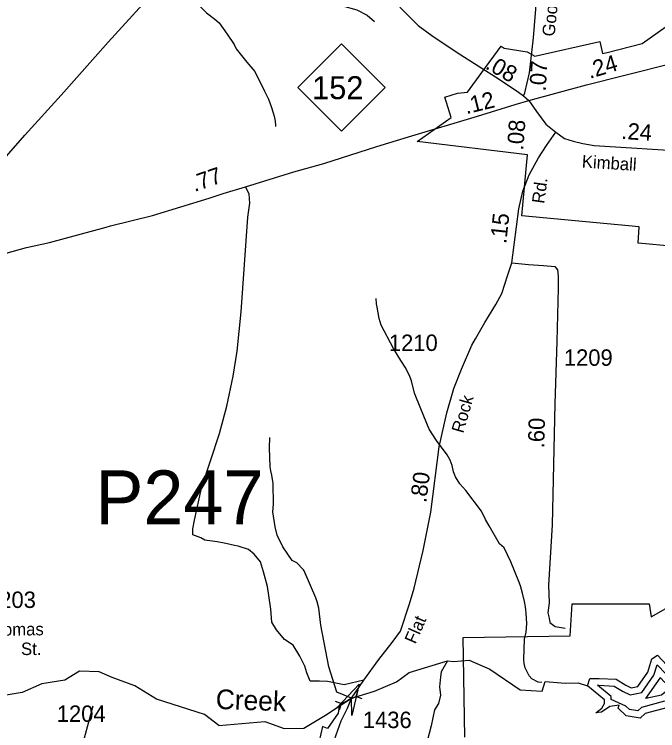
# Model space of a CAD drawing. Extents: x 1473865 to 1648260, y 639067 to 773536.
# Drawn here: x 1515215 to 1520113, y 663549 to 669004 of the extents above; entities that cross this region are included whole.
import ezdxf

# ---------------------------------------------------------------- set-up
doc = ezdxf.new("R2010")
doc.units = 0
for name, color, linetype in [('Exist Boundary Political City Limit New', 7, 'Continuous'), ('Exist Hydrographic Buffer Line', 7, 'Continuous'), ('Exist Hydrographic Creek Single Shore', 7, 'Continuous'), ('Exist Hydrographic Creek Single Shore Label', 7, 'Continuous'), ('Exist Hydrographic Lake Shore', 7, 'Continuous'), ('Exist Hydrographic Misc Water Feature', 7, 'Continuous'), ('Exist Road Non-System Type 51', 7, 'Continuous'), ('Exist Road Primary NC Attributed', 7, 'Continuous'), ('Exist Road Primary NC Service Mileage Hundredths English Label', 7, 'Continuous'), ('Exist Road Primary NC Shield CELL', 7, 'Continuous'), ('Exist Road Primary NC Shield Number Label', 7, 'Continuous'), ('Exist Road Secondary Mileage Hundredths English Label', 7, 'Continuous'), ('Exist Road Secondary Structure Pipe Attributed CELL', 7, 'Continuous'), ('Exist Road Secondary Structure Pipe CELL', 7, 'Continuous'), ('Exist Road Secondary Structure Pipe Number Label', 7, 'Continuous'), ('Exist Road Secondary Type 51 Attributed', 7, 'Continuous'), ('Exist Road Secondary Type 51 Label', 7, 'Continuous'), ('Exist Road Secondary Type 51 Number Label', 7, 'Continuous'), ('Exist Utilities Electrical Transmission Line', 7, 'Continuous'), ('Map Preparation Boundary City Limit Buffer Line', 7, 'Continuous')]:
    doc.layers.add(name, color=color, linetype=linetype)

msp = doc.modelspace()

# ---------------------------------------------------------------- linework, layer by layer
at = {"layer": 'Exist Boundary Political City Limit New'}
for points in [[(1520241.9, 667236.1), (1519964.6, 667262.1), (1519970.9, 667386.6), (1519077.5, 667471), (1519120.6, 667934.2), (1518282.8, 668034.6), (1518541.6, 668218.6), (1518492, 668373.6), (1518587.8, 668403), (1518665.4, 668411.4), (1518774.2, 668561.6), (1518920.2, 668761.9), (1518945.2, 668746.4), (1519119.2, 668718.8), (1519176.4, 668685.8), (1519673.4, 668796.2), (1519692.2, 668704.9), (1519729.4, 668714.6), (1519994.8, 668782.1), (1520341.2, 669028.1)], [(1518645.6, 663498.3), (1518631.4, 664257.7), (1519447.5, 664272), (1519461.9, 664515.6), (1520048.9, 664515.6), (1520063.2, 664415.3), (1520664.6, 664759.2), (1520664.6, 664888.1), (1521051.2, 664988.4), (1521094.2, 664888.1), (1521300.6, 664919.1), (1521744.5, 665019.4), (1521838.9, 665217.7), (1522469.2, 665235.1), (1522302.2, 665541.4), (1522014.8, 665550.6), (1521764.4, 666367.4), (1521817.1, 666515.9)]]:
    msp.add_lwpolyline(points, dxfattribs=at)
at = {"layer": 'Exist Hydrographic Buffer Line'}
for points in [[(1520165.1, 663773.7), (1519990.5, 663725.8), (1519962.5, 663700.3), (1519897.9, 663710.7), (1519871.5, 663735.7), (1519759.6, 663787.4), (1519759.6, 663808.8), (1519654, 663895.1), (1519665.5, 663895.1), (1519780.3, 663889), (1519845.5, 663850.4), (1519903.8, 663821.3), (1519992.9, 663839.1), (1520084.2, 663971.9), (1520108.1, 664051.6), (1520174.4, 663982.1)], [(1520351.8, 664029.4), (1520337.6, 664000.9), (1520257.8, 663913.7), (1520141.4, 663819.9), (1520023.2, 663793.3), (1520130.6, 663949.7), (1520131.6, 663953.3), (1520166.4, 663916.8), (1520303.4, 664004), (1520351.8, 664029.4)]]:
    msp.add_lwpolyline(points, dxfattribs=at)
at = {"layer": 'Exist Hydrographic Creek Single Shore'}
for points in [[(1516297.9, 663788.9), (1516133, 663890.7), (1515959, 663953.3), (1515859.9, 663997.9), (1515709.9, 664000.9), (1515599.9, 663934.2), (1515424.9, 663905), (1515273.9, 663839), (1515039.9, 663801.1), (1514905.9, 663813.7), (1514765.9, 663865.7), (1514248.9, 663889.3), (1513926.9, 664046.8), (1513711.9, 664182.4), (1513113.9, 664335.6), (1512873.9, 664438.9), (1512724.9, 664451.8)], [(1516770.9, 663589.5), (1517122.8, 663620), (1517269.9, 663564.3), (1517419.7, 663568.6), (1517584.7, 663667.7), (1517688.3, 663735.4), (1517782.8, 663795.3), (1517955.8, 663851.1), (1518125.4, 663920.6), (1518221.6, 663990.8), (1518511.9, 664081.9), (1518559.7, 664076.2), (1518678, 664085.5), (1518836, 664016.7), (1519065.9, 663861), (1519232.9, 663851.1), (1519256.4, 663923.3), (1519409.1, 663909.8), (1519507.4, 663913.1), (1519578.7, 663889.4)], [(1516770.9, 663589.5), (1516662.9, 663673.2), (1516297.9, 663788.9)]]:
    msp.add_lwpolyline(points, dxfattribs=at)
at = {"layer": 'Exist Hydrographic Lake Shore'}
msp.add_lwpolyline([(1520189.3, 663726.4), (1520016.3, 663678.9), (1519979, 663644.9), (1519873.8, 663661.9), (1519812.8, 663719.6), (1519819.5, 663743.4), (1519748.3, 663733.2), (1519683.8, 663689.1), (1519643.1, 663685.7), (1519687.2, 663719.6), (1519707.6, 663757), (1519707.6, 663784.1), (1519578.7, 663889.4), (1519595.6, 663947.1), (1519666.9, 663947.1), (1519795.8, 663940.3), (1519870.4, 663896.2), (1519911.1, 663875.8), (1519962, 663886), (1520036.6, 663994.6), (1520067.2, 664096.5), (1520111.3, 664123.6), (1520182.5, 664049)], dxfattribs=at)
at = {"layer": 'Exist Hydrographic Misc Water Feature'}
for points in [[(1516918.5, 670642.6), (1516979.4, 670572.2), (1516996.7, 670532.5), (1517004.4, 670509.3), (1517003.9, 670470.8), (1517015.1, 670418.6), (1517048.3, 670353.1), (1517092.7, 670231.5), (1517123.1, 670112.7), (1517147.2, 670001.1), (1517174, 669920.9), (1517227.8, 669776.2), (1517355.7, 669513.5), (1517480, 669278.9), (1517552.5, 669184.6), (1517633.5, 669109.1), (1517681, 669080.2), (1517712.9, 669068.1), (1517822.5, 669038), (1517901.8, 668997), (1517957.1, 668949.9)], [(1515912.6, 670182.9), (1515919.2, 670106.8), (1515939.4, 670002.5), (1515963.8, 669930.4), (1516009.9, 669813.3), (1516047.1, 669772.6), (1516130.6, 669631.2), (1516227.7, 669473.4), (1516265, 669431.3), (1516271, 669428.7), (1516329.9, 669371.6), (1516451.5, 669243.4), (1516581.2, 669117), (1516677.4, 669015.5), (1516742.5, 668968.1), (1516774, 668939.5), (1516836.4, 668854.4), (1516887.9, 668774)], [(1516887.9, 668774), (1516903.4, 668741.8), (1516985.7, 668638.8), (1517046.6, 668568.9), (1517120.5, 668418.6), (1517149.4, 668358.1), (1517170.6, 668301.9), (1517185.9, 668254), (1517193.4, 668230), (1517200.8, 668189.7), (1517204.3, 668157.7), (1517202.2, 668149.4)], [(1519230.5, 663916), (1519202.4, 663918.2), (1519154.6, 663943), (1519135, 663965.5), (1519104.1, 664027.7), (1519096.5, 664059.8), (1519095, 664091.9), (1519097.6, 664246.1), (1519112.5, 664300), (1519117.4, 664363.9), (1519112.7, 664443.5), (1519109.1, 664468.3), (1519105.4, 664492.1), (1519098, 664532.5), (1519082.9, 664596.8), (1519067.9, 664652.9), (1519056.4, 664685.1), (1518994.8, 664834.1), (1518944.4, 664942.6), (1518908.7, 664971.2), (1518829, 665109), (1518801.7, 665157.2), (1518770.7, 665221.8), (1518653.2, 665379.3), (1518605.9, 665428.7), (1518574.7, 665481), (1518559.3, 665520.7), (1518548.1, 665569.3), (1518532.7, 665609.9), (1518511.3, 665649.7), (1518428.9, 665758.8), (1518372.4, 665844.5), (1518308.7, 666000.9), (1518260.6, 666118.4), (1518238.1, 666214.1), (1518226.6, 666246.3), (1518195.6, 666310.9), (1518156.5, 666367.5), (1518102, 666460.5), (1518006.6, 666638.1), (1517991.4, 666686.8), (1517976.8, 666774.9), (1517973.2, 666798.8), (1517969.9, 666839)], [(1517782.8, 663795.3), (1517670.1, 663843.1), (1517609.4, 664035.6), (1517548.6, 664352.8), (1517532.5, 664481.2), (1517521.4, 664529), (1517509.7, 664561.2), (1517420.9, 664766.6), (1517417.2, 664774.8), (1517365.9, 664827.6), (1517330.2, 664843.9), (1517257.9, 664949.6), (1517215.1, 665038.2), (1517200.2, 665102.5), (1517181.9, 665214.5), (1517186.8, 665274.3), (1517185.3, 665431.1), (1517174.2, 665494.5), (1517166.9, 665526.6), (1517163.4, 665558.7), (1517157.5, 665703.3), (1517160.8, 665782.8)], [(1518511.9, 664081.9), (1518463.4, 663996.3), (1518458.7, 663957.8), (1518451.5, 663884.1), (1518460.4, 663819.9), (1518443.5, 663756.3), (1518414.7, 663708.4), (1518388.7, 663585), (1518342, 663409.5)], [(1517688.3, 663735.4), (1517680.3, 663682.5), (1517599.5, 663566.3), (1517560.2, 663579.6), (1517534.6, 663468.5)]]:
    msp.add_lwpolyline(points, dxfattribs=at)
at = {"layer": 'Exist Road Non-System Type 51'}
msp.add_line((1515812.5, 663735.5), (1515745.3, 663491.6), dxfattribs=at)
msp.add_lwpolyline([(1517876.1, 663933.1), (1517724.7, 663897.8), (1517599.5, 663922.9), (1517539.2, 663925.1), (1517467.5, 663926.3), (1517442.4, 663990.1), (1517427.6, 664041.3), (1517388.9, 664117.5), (1517336.6, 664200.4), (1517272.7, 664242.9), (1517210.1, 664316), (1517174, 664375.5), (1517166.5, 664475.5), (1517152.6, 664577.8), (1517142.5, 664648.1), (1517112.8, 664758.8), (1517090.1, 664834.4), (1517040.7, 664893), (1516997.9, 664928), (1516919, 664954.4), (1516891.4, 664960.3), (1516825.8, 664974.3), (1516760.1, 664988.3), (1516666.3, 664998.7), (1516634.7, 665017.1), (1516573.1, 665041.5), (1516573.9, 665085.5), (1516587, 665151.3), (1516640.6, 665396), (1516776.7, 665811.9), (1516833.2, 666019.8), (1516881, 666249.3), (1516910.7, 666438.2), (1516940.6, 666739.5), (1516991.4, 667458.5), (1517007.4, 667566.5), (1517002.6, 667638.4), (1516973.7, 667691)], dxfattribs=at)
at = {"layer": 'Exist Road Primary NC Attributed'}
for points in [[(1519132.1, 668347), (1519571.6, 668466.2), (1519862.3, 668540.8), (1520226.4, 668633.1), (1520898.8, 668807.5), (1521184.5, 668878.3), (1521510.6, 668965.5), (1521797.6, 669037.6), (1522023.8, 669090.7), (1522538.3, 669213.3), (1523205.7, 669365), (1523542, 669438.3), (1523670.9, 669464.8), (1523828.9, 669490.1)], [(1514713, 667090.7), (1514743.1, 667096.3), (1514933.2, 667135.1), (1515151.9, 667185.5), (1515308.7, 667229.2), (1515483.1, 667266.3), (1515912.9, 667383.7), (1515947.2, 667392.5), (1516267.3, 667471.1), (1516698.3, 667603.2), (1516804.2, 667639.8), (1516973.7, 667691), (1517341.9, 667803.9), (1517571.1, 667869.5), (1517975.5, 667997.6), (1518216.9, 668071), (1518742, 668227.7), (1519027.7, 668317.1), (1519132.1, 668347)]]:
    msp.add_lwpolyline(points, dxfattribs=at)
at = {"layer": 'Exist Road Primary NC Shield CELL'}
msp.add_lwpolyline([(1517372.8, 668447.9), (1517705.8, 668780.9), (1518038.8, 668447.9), (1517705.8, 668114.9)], close=True, dxfattribs=at)
at = {"layer": 'Exist Road Secondary Structure Pipe Attributed CELL'}
msp.add_lwpolyline([(1517673, 663725.7), (1517841, 663902.4), (1517783.9, 663665.3), (1517782.8, 663795.3)], close=True, dxfattribs=at)
at = {"layer": 'Exist Road Secondary Structure Pipe CELL'}
for p, q in [((1517705.6, 663756.4), (1517814.7, 663808.7)), ((1517830.3, 663857), (1517814.7, 663808.7)), ((1517862.1, 663790.5), (1517814.7, 663808.7)), ((1517658.2, 663774.6), (1517705.6, 663756.4)), ((1517690.1, 663708.1), (1517705.6, 663756.4))]:
    msp.add_line(p, q, dxfattribs=at)
at = {"layer": 'Exist Road Secondary Type 51 Attributed'}
for points in [[(1519090.1, 668382.4), (1519101.7, 668407), (1519138, 668559.9), (1519166.6, 668826.1), (1519191.5, 669140.5), (1519234.8, 669494.8), (1519357.8, 670439.5), (1519387.7, 670662.4), (1519412.6, 670853.7), (1519424.3, 670936.9), (1519785.8, 670925), (1519818.5, 670923.7), (1520002.6, 670926.2), (1520252.8, 670937.3), (1520373, 670944.9), (1520521.4, 670956.8)], [(1518148.8, 669059.8), (1518228.3, 668979), (1518290.1, 668919.1), (1518394.6, 668843.2), (1518586.1, 668713.4), (1518905.3, 668510.7), (1519054.4, 668412.4), (1519090.1, 668382.4)], [(1519090.1, 668382.4), (1519132.1, 668347)], [(1519132.1, 668347), (1519190.1, 668264.7), (1519261.9, 668167.9), (1519337.3, 668107.9), (1519403.5, 668059.2), (1519468.4, 668037.5), (1519542, 668021), (1519629.5, 668005.4), (1521085.7, 667913), (1521493.2, 667889.2), (1521599, 667875.1)], [(1519002, 667111.2), (1519056.9, 667523.7), (1519086.8, 667658.5), (1519135, 667781.5), (1519204.8, 667911.3), (1519266.3, 668004.4), (1519337.3, 668107.9)], [(1517653, 663482), (1517701.9, 663624.4), (1517750.9, 663720.1), (1517782.8, 663795.3), (1517876.1, 663933.1), (1517990.6, 664089.9), (1518091.3, 664220.7), (1518154.9, 664307.4), (1518222.6, 664515.1), (1518258.8, 664634.4), (1518326.4, 664921.2), (1518385.9, 665211.9), (1518449.6, 665710.7), (1518508.4, 665969.4), (1518562, 666154.4), (1518618.8, 666303.2), (1518698.4, 666485.7), (1518726.3, 666534), (1518797.7, 666657.7), (1518880.3, 666794.1), (1518926, 666877.3), (1518972.7, 667020.2), (1519002, 667111.2)], [(1519002, 667111.2), (1519130, 667099.6), (1519243.1, 667091.3), (1519329.5, 667083.5), (1519349.4, 667059.6), (1519355.5, 667010.7), (1519355.6, 666918.6), (1519344.2, 666512.3), (1519330.8, 666039.1), (1519309.7, 665116.1), (1519282.3, 664656.2), (1519285.6, 664522), (1519276.3, 664446.2), (1519285.5, 664406.2), (1519292.8, 664372), (1519332.2, 664343.2), (1519409, 664329.8)]]:
    msp.add_lwpolyline(points, dxfattribs=at)
at = {"layer": 'Exist Utilities Electrical Transmission Line'}
msp.add_lwpolyline([(1514975.3, 667721.4), (1515295.1, 668084.1), (1515572.2, 668389.5), (1515928.7, 668793.5), (1516325.9, 669228.9), (1516666, 669613.3), (1516906.3, 669885.4)], dxfattribs=at)
at = {"layer": 'Map Preparation Boundary City Limit Buffer Line'}
for points in [[(1520241.9, 667236.1), (1519964.6, 667262.1), (1519970.9, 667386.6), (1519077.5, 667471), (1519120.6, 667934.2), (1518282.8, 668034.6), (1518541.6, 668218.6), (1518492, 668373.6), (1518587.8, 668403), (1518665.4, 668411.4), (1518774.2, 668561.6), (1518920.2, 668761.9), (1518945.2, 668746.4), (1519119.2, 668718.8), (1519176.4, 668685.8), (1519673.4, 668796.2), (1519692.2, 668704.9), (1519729.4, 668714.6), (1519994.8, 668782.1), (1520341.2, 669028.1)], [(1518645.6, 663498.3), (1518631.4, 664257.7), (1519447.5, 664272), (1519461.9, 664515.6), (1520048.9, 664515.6), (1520063.2, 664415.3), (1520664.6, 664759.2), (1520664.6, 664888.1), (1521051.2, 664988.4), (1521094.2, 664888.1), (1521300.6, 664919.1), (1521744.5, 665019.4), (1521838.9, 665217.7), (1522469.2, 665235.1), (1522302.2, 665541.4), (1522014.8, 665550.6), (1521764.4, 666367.4), (1521817.1, 666515.9)]]:
    msp.add_lwpolyline(points, dxfattribs=at)

# ---------------------------------------------------------------- texts
at = {"layer": 'Exist Hydrographic Creek Single Shore Label'}
msp.add_text('Creek', height=150, rotation=358.0273, dxfattribs=at).set_placement((1516746.4, 663714.9))
at = {"layer": 'Exist Road Primary NC Service Mileage Hundredths English Label'}
for s, rotation, p in [('.24', 16.9752, (1519596, 668512.5)), ('.12', 13.7619, (1518655.9, 668243.2)), ('.77', 19.0981, (1516586.5, 667650.9))]:
    msp.add_text(s, height=125, rotation=rotation, dxfattribs=at).set_placement(p)
at = {"layer": 'Exist Road Primary NC Shield Number Label'}
msp.add_text('152', height=175, dxfattribs=at).set_placement((1517481.9, 668358.2))
at = {"layer": 'Exist Road Secondary Mileage Hundredths English Label'}
for s, rotation, p in [('.08', 330.3993, (1518793.9, 668594.4)), ('.07', 86.6217, (1519260, 668415.2)), ('.08', 85.7465, (1519089.1, 667965.6)), ('.24', 356.2139, (1519833.3, 668055.8)), ('.15', 83.8996, (1518959.6, 667253.1)), ('.60', 88.3872, (1519248.9, 665698.1)), ('.80', 82.7221, (1518350.6, 665280.7))]:
    msp.add_text(s, height=125, rotation=rotation, dxfattribs=at).set_placement(p)
at = {"layer": 'Exist Road Secondary Structure Pipe Number Label'}
msp.add_text('P247', height=410.1, dxfattribs=at).set_placement((1515831.3, 665120.9))
at = {"layer": 'Exist Road Secondary Type 51 Label'}
for s, rotation, p in [('Goodman', 84.1564, (1519327.1, 668832.2)), ('Kimball', 356.3691, (1519533.3, 667838.1)), ('Rd.', 82.272, (1519248.7, 667559.1)), ('Rock', 73.8538, (1518632.1, 665809.3)), ('Flat', 66.253, (1518268.6, 664203.2)), ('Thomas', 0.4113, (1514980.2, 664271.7)), ('St.', 0.172, (1515265.9, 664124.7))]:
    msp.add_text(s, height=95, rotation=rotation, dxfattribs=at).set_placement(p)
at = {"layer": 'Exist Road Secondary Type 51 Number Label'}
for s, p in [('1210', (1518066.4, 666440.6)), ('1209', (1519398.4, 666327.9)), ('1203', (1515007.2, 664483.4)), ('1204', (1515538, 663615.9)), ('1436', (1517867.9, 663568.7))]:
    msp.add_text(s, height=125, dxfattribs=at).set_placement(p)

doc.saveas('drawing.dxf')
